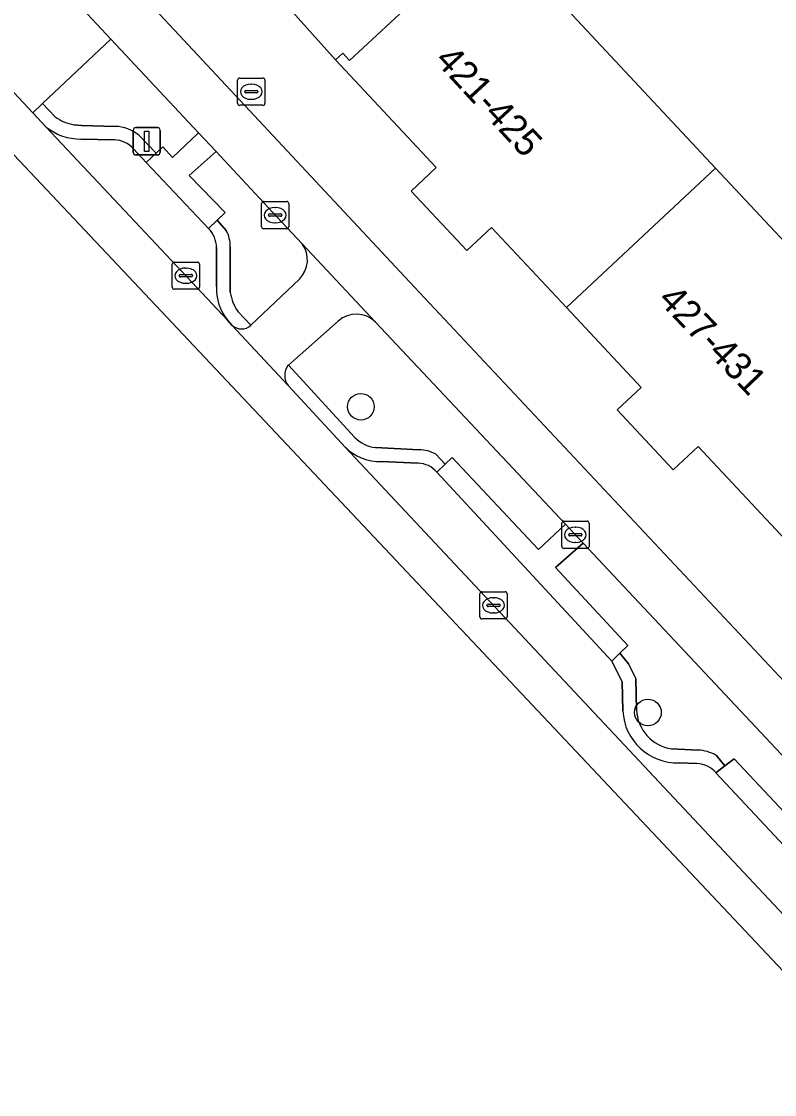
# Model space of a CAD drawing. Extents: x 163147 to 163550, y 380933 to 381639.
# Drawn here: x 163305.41 to 163333.03, y 381026.75 to 381066.15 of the extents above; entities that cross this region are included whole.
import ezdxf

# ---------------------------------------------------------------- set-up
doc = ezdxf.new("R2010")
doc.units = 0
for name, color, linetype in [('IMGEO_Berm_groen', 7, 'Continuous'), ('IMGEO_Berm_open', 7, 'Continuous'), ('IMGEO_Boom', 7, 'Continuous'), ('IMGEO_Brandkraan', 7, 'Continuous'), ('IMGEO_Erf', 7, 'Continuous'), ('IMGEO_Fietspad_gesloten', 7, 'Continuous'), ('IMGEO_Kolk', 7, 'Continuous'), ('IMGEO_Lichtmast', 7, 'Continuous'), ('IMGEO_Pand', 7, 'Continuous'), ('IMGEO_Pand_nummerreeks', 7, 'Continuous'), ('IMGEO_Parkeervlak_open', 7, 'Continuous'), ('IMGEO_Rijbaan_lokaal_gesloten', 7, 'Continuous'), ('IMGEO_Voetpad_open', 7, 'Continuous')]:
    doc.layers.add(name, color=color, linetype=linetype)

msp = doc.modelspace()

# ---------------------------------------------------------------- linework, layer by layer
at = {"layer": 'IMGEO_Berm_groen'}
for points in [[(163308.689, 381065.5), (163306.184, 381063.136), (163306.64, 381062.651)], [(163309.724, 381061.966), (163310.347, 381061.31), (163310.595, 381061.541), (163310.947, 381061.155), (163311.897, 381062.058), (163308.689, 381065.5)], [(163307.33, 381062.354), (163307.615, 381062.329), (163308.844, 381062.297)], [(163315.706, 381057.986), (163314.772, 381058.98), (163312.543, 381061.369), (163311.563, 381060.491), (163312.88, 381059.131), (163312.584, 381058.85), (163312.919, 381058.478)], [(163313.065, 381057.871), (163313.068, 381056.197)], [(163313.354, 381055.494), (163313.82, 381054.997), (163315.604, 381056.689)], [(163317.023, 381055.149), (163315.197, 381053.535), (163317.636, 381050.875)], [(163320.608, 381050.259), (163320.951, 381049.894), (163321.206, 381050.134), (163324.369, 381046.764), (163325.365, 381047.696), (163318.395, 381055.109)], [(163318.39, 381050.504), (163319.993, 381050.425)], [(163326.013, 381046.997), (163324.992, 381046.103), (163327.654, 381043.24), (163327.359, 381042.952), (163327.674, 381042.561), (163327.945, 381042.024), (163327.968, 381040.879)], [(163330.888, 381039.205), (163331.213, 381038.824), (163331.547, 381039.08), (163336.526, 381033.765), (163337.548, 381034.692), (163326.013, 381046.997)], [(163329.254, 381039.446), (163330.227, 381039.398)]]:
    msp.add_lwpolyline(points, dxfattribs=at)
for centre, radius, start, end in [((163307.596, 381063.923), 1.591, 233.0586, 260.364), ((163308.79, 381060.819), 1.479, 50.8561, 87.9177), ((163311.817, 381057.892), 1.248, 359.0367, 28.0118), ((163314.895, 381057.397), 1.002, 315.0449, 35.9618), ((163314.565, 381056.396), 1.51, 187.5851, 216.6906), ((163317.688, 381054.414), 0.991, 44.4972, 132.1629), ((163318.56, 381051.8), 1.307, 225.0527, 262.549), ((163319.967, 381049.108), 1.318, 60.9067, 88.8828), ((163329.473, 381040.936), 1.506, 182.1741, 261.6366), ((163330.169, 381037.969), 1.43, 59.7882, 87.6581)]:
    msp.add_arc(centre, radius, start, end, dxfattribs=at)
at = {"layer": 'IMGEO_Berm_open'}
for points in [[(163306.64, 381062.651), (163306.184, 381063.136), (163305.819, 381062.795), (163306.317, 381062.264)], [(163308.844, 381062.297), (163307.615, 381062.329), (163307.33, 381062.354)], [(163309.512, 381061.47), (163309.984, 381060.971), (163310.347, 381061.31), (163309.724, 381061.966)], [(163307.587, 381061.83), (163308.819, 381061.798)], [(163312.919, 381058.478), (163312.584, 381058.85), (163312.271, 381058.552)], [(163312.565, 381057.848), (163312.563, 381056.416)], [(163313.068, 381056.197), (163313.065, 381057.871)], [(163313.82, 381054.997), (163313.354, 381055.494)], [(163312.964, 381055.179), (163313.128, 381055.003)], [(163317.636, 381050.875), (163315.197, 381053.535), (163315.177, 381053.518)], [(163315.186, 381052.783), (163317.29, 381050.513)], [(163319.993, 381050.425), (163318.39, 381050.504)], [(163320.643, 381049.606), (163320.951, 381049.894), (163320.608, 381050.259)], [(163318.619, 381049.993), (163319.956, 381049.926)], [(163327.968, 381040.879), (163327.945, 381042.024), (163327.674, 381042.561), (163327.359, 381042.952), (163327.063, 381042.663), (163327.447, 381041.9), (163327.469, 381040.841)], [(163330.227, 381039.398), (163329.254, 381039.446)], [(163330.88, 381038.568), (163331.213, 381038.824), (163330.888, 381039.205)], [(163329.528, 381038.93), (163330.187, 381038.899)]]:
    msp.add_lwpolyline(points, dxfattribs=at)
for centre, radius, start, end in [((163307.596, 381063.923), 1.591, 233.0586, 260.364), ((163307.596, 381063.931), 2.101, 232.5057, 269.7604), ((163308.79, 381060.819), 1.479, 50.8561, 87.9177), ((163308.809, 381060.88), 0.918, 39.9868, 89.3564), ((163311.527, 381057.828), 1.038, 1.1102, 44.2219), ((163311.817, 381057.892), 1.248, 359.0367, 28.0118), ((163314.375, 381056.32), 1.815, 176.9648, 218.9576), ((163314.565, 381056.396), 1.51, 187.5851, 216.6906), ((163313.477, 381055.351), 0.493, 224.8768, 314.1296), ((163315.697, 381053.157), 0.634, 145.2403, 216.1628), ((163318.56, 381051.8), 1.307, 225.0527, 262.549), ((163318.553, 381051.782), 1.79, 225.1384, 272.1236), ((163319.967, 381049.108), 1.318, 60.9067, 88.8828), ((163319.941, 381048.997), 0.93, 40.9677, 89.0808), ((163329.464, 381040.926), 1.997, 182.4404, 271.8295), ((163329.473, 381040.936), 1.506, 182.1741, 261.6366), ((163330.169, 381037.969), 1.43, 59.7882, 87.6581), ((163330.16, 381037.951), 0.949, 40.5916, 88.347)]:
    msp.add_arc(centre, radius, start, end, dxfattribs=at)
at = {"layer": 'IMGEO_Boom'}
for centre in [(163317.858, 381052.004), (163328.388, 381040.779)]:
    msp.add_circle(centre, 0.489, dxfattribs=at)
at = {"layer": 'IMGEO_Brandkraan'}
for p, q in [((163313.337, 381063.144), (163313.337, 381063.996)), ((163313.412, 381064.07), (163314.264, 381064.07)), ((163314.338, 381063.996), (163314.338, 381063.144)), ((163313.596, 381063.564), (163313.596, 381063.576)), ((163314.034, 381063.527), (163313.636, 381063.527)), ((163313.639, 381063.613), (163314.037, 381063.613)), ((163313.825, 381063.85), (163313.85, 381063.85)), ((163314.08, 381063.576), (163314.08, 381063.564)), ((163313.848, 381063.29), (163313.823, 381063.29)), ((163314.264, 381063.07), (163313.412, 381063.07))]:
    msp.add_line(p, q, dxfattribs=at)
for points in [[(163313.337, 381063.144), (163313.337, 381063.996)], [(163313.412, 381064.07), (163314.264, 381064.07)], [(163314.338, 381063.996), (163314.338, 381063.144)], [(163314.264, 381063.07), (163313.412, 381063.07)]]:
    msp.add_lwpolyline(points, dxfattribs=at)
for centre, radius, start, end in [((163313.414, 381063.994), 0.0765, 91.552, 178.448), ((163313.414, 381063.994), 0.0765, 91.552, 178.448), ((163314.262, 381063.994), 0.0765, 1.552, 88.448), ((163314.262, 381063.994), 0.0765, 1.552, 88.448), ((163313.636, 381063.573), 0.0403, 85.8775, 175.7526), ((163313.633, 381063.563), 0.0366, 178.938, 274.7102), ((163314.037, 381063.57), 0.043, 264.8664, 352.4533), ((163314.041, 381063.575), 0.0386, 1.7309, 96.639), ((163313.414, 381063.146), 0.0765, 181.552, 268.448), ((163313.414, 381063.146), 0.0765, 181.552, 268.448), ((163314.262, 381063.146), 0.0765, 271.552, 358.448), ((163314.262, 381063.146), 0.0765, 271.552, 358.448)]:
    msp.add_arc(centre, radius, start, end, dxfattribs=at)
for centre, major_axis, ratio, start_param, end_param in [((163313.824, 381063.57), (-0.387, 0.002), 0.722429, 4.712389, 7.853982), ((163313.849, 381063.57), (-0.39, 0.002), 0.717154, 1.570796, 4.712389)]:
    msp.add_ellipse(centre, major_axis=major_axis, ratio=ratio, start_param=start_param, end_param=end_param, dxfattribs=at)
at = {"layer": 'IMGEO_Erf'}
msp.add_lwpolyline([(163335.792, 381081.975), (163330.63, 381087.089), (163312.93, 381069.222), (163316.93, 381064.735), (163317.192, 381064.98), (163317.442, 381064.712), (163319.44, 381066.581), (163319.224, 381066.812), (163320.074, 381067.606), (163320.286, 381067.379), (163322.396, 381069.351), (163322.138, 381069.627), (163322.376, 381069.849), (163325.791, 381066.197), (163330.871, 381060.763), (163338.872, 381052.207)], dxfattribs=at)
at = {"layer": 'IMGEO_Fietspad_gesloten'}
for points in [[(163431.634, 380936.983), (163426.381, 380942.59), (163389.734, 380981.756), (163386.168, 380985.564), (163372.648, 381000), (163319.829, 381056.397), (163310.14, 381066.773), (163306.558, 381070.608), (163278.278, 381100.892), (163188.415, 381197.241)], [(163300.254, 381074.541), (163308.689, 381065.5), (163311.897, 381062.058), (163312.543, 381061.369), (163314.772, 381058.98), (163315.706, 381057.986), (163318.395, 381055.109), (163325.365, 381047.696), (163326.013, 381046.997), (163337.548, 381034.692), (163338.375, 381033.79), (163343.87, 381027.948), (163344.515, 381027.25), (163348.067, 381023.459), (163348.514, 381022.981), (163356.522, 381014.433), (163357.127, 381013.723), (163365.262, 381005.053), (163366.186, 381004.068), (163370.003, 381000), (163371.64, 380998.255), (163372.278, 380997.54), (163377.885, 380991.559)]]:
    msp.add_lwpolyline(points, dxfattribs=at)
at = {"layer": 'IMGEO_Kolk'}
for p, q in [((163314.213, 381058.613), (163314.213, 381059.465)), ((163314.288, 381059.539), (163315.14, 381059.539)), ((163314.701, 381059.319), (163314.726, 381059.319)), ((163315.214, 381059.465), (163315.214, 381058.613)), ((163314.472, 381059.033), (163314.472, 381059.045)), ((163314.91, 381058.996), (163314.512, 381058.996)), ((163314.515, 381059.082), (163314.913, 381059.082)), ((163314.956, 381059.045), (163314.956, 381059.033)), ((163315.14, 381058.539), (163314.288, 381058.539)), ((163314.724, 381058.759), (163314.699, 381058.759)), ((163310.936, 381056.389), (163310.936, 381057.241)), ((163311.011, 381057.315), (163311.863, 381057.315)), ((163311.937, 381057.241), (163311.937, 381056.389)), ((163311.238, 381056.858), (163311.636, 381056.858)), ((163311.424, 381057.095), (163311.449, 381057.095)), ((163311.195, 381056.809), (163311.195, 381056.821)), ((163311.633, 381056.772), (163311.235, 381056.772)), ((163311.447, 381056.535), (163311.422, 381056.535)), ((163311.679, 381056.821), (163311.679, 381056.809)), ((163311.863, 381056.315), (163311.011, 381056.315)), ((163325.301, 381047.803), (163326.153, 381047.803)), ((163325.226, 381046.877), (163325.226, 381047.729)), ((163325.714, 381047.583), (163325.739, 381047.583)), ((163326.227, 381047.729), (163326.227, 381046.877)), ((163325.485, 381047.297), (163325.485, 381047.309)), ((163325.923, 381047.26), (163325.525, 381047.26)), ((163325.528, 381047.346), (163325.926, 381047.346)), ((163325.737, 381047.023), (163325.712, 381047.023)), ((163325.969, 381047.309), (163325.969, 381047.297)), ((163326.153, 381046.803), (163325.301, 381046.803)), ((163322.222, 381044.286), (163322.222, 381045.138)), ((163322.297, 381045.212), (163323.149, 381045.212)), ((163323.223, 381045.138), (163323.223, 381044.286)), ((163322.481, 381044.706), (163322.481, 381044.718)), ((163322.919, 381044.669), (163322.521, 381044.669)), ((163322.524, 381044.755), (163322.922, 381044.755)), ((163322.71, 381044.992), (163322.735, 381044.992)), ((163322.965, 381044.718), (163322.965, 381044.706)), ((163322.733, 381044.432), (163322.708, 381044.432)), ((163323.149, 381044.212), (163322.297, 381044.212))]:
    msp.add_line(p, q, dxfattribs=at)
for points in [[(163314.213, 381058.613), (163314.213, 381059.465)], [(163314.288, 381059.539), (163315.14, 381059.539)], [(163315.214, 381059.465), (163315.214, 381058.613)], [(163315.14, 381058.539), (163314.288, 381058.539)], [(163310.936, 381056.389), (163310.936, 381057.241)], [(163311.011, 381057.315), (163311.863, 381057.315)], [(163311.937, 381057.241), (163311.937, 381056.389)], [(163311.863, 381056.315), (163311.011, 381056.315)], [(163325.301, 381047.803), (163326.153, 381047.803)], [(163325.226, 381046.877), (163325.226, 381047.729)], [(163326.227, 381047.729), (163326.227, 381046.877)], [(163326.153, 381046.803), (163325.301, 381046.803)], [(163322.222, 381044.286), (163322.222, 381045.138)], [(163322.297, 381045.212), (163323.149, 381045.212)], [(163323.223, 381045.138), (163323.223, 381044.286)], [(163323.149, 381044.212), (163322.297, 381044.212)]]:
    msp.add_lwpolyline(points, dxfattribs=at)
for centre, radius, start, end in [((163314.29, 381059.463), 0.0765, 91.552, 178.448), ((163314.29, 381059.463), 0.0765, 91.552, 178.448), ((163315.138, 381059.463), 0.0765, 1.552, 88.448), ((163315.138, 381059.463), 0.0765, 1.552, 88.448), ((163314.512, 381059.042), 0.0403, 85.8775, 175.7526), ((163314.509, 381059.032), 0.0366, 178.938, 274.7102), ((163314.913, 381059.039), 0.043, 264.8664, 352.4533), ((163314.917, 381059.044), 0.0386, 1.7309, 96.639), ((163314.29, 381058.615), 0.0765, 181.552, 268.448), ((163314.29, 381058.615), 0.0765, 181.552, 268.448), ((163315.138, 381058.615), 0.0765, 271.552, 358.448), ((163315.138, 381058.615), 0.0765, 271.552, 358.448), ((163311.013, 381057.239), 0.0765, 91.552, 178.448), ((163311.013, 381057.239), 0.0765, 91.552, 178.448), ((163311.861, 381057.239), 0.0765, 1.552, 88.448), ((163311.861, 381057.239), 0.0765, 1.552, 88.448), ((163311.235, 381056.818), 0.0403, 85.8775, 175.7526), ((163311.64, 381056.82), 0.0386, 1.7309, 96.639), ((163311.232, 381056.808), 0.0366, 178.938, 274.7102), ((163311.636, 381056.815), 0.043, 264.8664, 352.4533), ((163311.013, 381056.391), 0.0765, 181.552, 268.448), ((163311.013, 381056.391), 0.0765, 181.552, 268.448), ((163311.861, 381056.391), 0.0765, 271.552, 358.448), ((163311.861, 381056.391), 0.0765, 271.552, 358.448), ((163325.303, 381047.727), 0.0765, 91.552, 178.448), ((163325.303, 381047.727), 0.0765, 91.552, 178.448), ((163326.151, 381047.727), 0.0765, 1.552, 88.448), ((163326.151, 381047.727), 0.0765, 1.552, 88.448), ((163325.525, 381047.306), 0.0403, 85.8775, 175.7526), ((163325.522, 381047.296), 0.0366, 178.938, 274.7102), ((163325.926, 381047.303), 0.043, 264.8664, 352.4533), ((163325.93, 381047.308), 0.0386, 1.7309, 96.639), ((163325.303, 381046.879), 0.0765, 181.552, 268.448), ((163325.303, 381046.879), 0.0765, 181.552, 268.448), ((163326.151, 381046.879), 0.0765, 271.552, 358.448), ((163326.151, 381046.879), 0.0765, 271.552, 358.448), ((163322.299, 381045.136), 0.0765, 91.552, 178.448), ((163322.299, 381045.136), 0.0765, 91.552, 178.448), ((163323.147, 381045.136), 0.0765, 1.552, 88.448), ((163323.147, 381045.136), 0.0765, 1.552, 88.448), ((163322.521, 381044.715), 0.0403, 85.8775, 175.7526), ((163322.518, 381044.705), 0.0366, 178.938, 274.7102), ((163322.922, 381044.712), 0.043, 264.8664, 352.4533), ((163322.926, 381044.717), 0.0386, 1.7309, 96.639), ((163322.299, 381044.288), 0.0765, 181.552, 268.448), ((163322.299, 381044.288), 0.0765, 181.552, 268.448), ((163323.147, 381044.288), 0.0765, 271.552, 358.448), ((163323.147, 381044.288), 0.0765, 271.552, 358.448)]:
    msp.add_arc(centre, radius, start, end, dxfattribs=at)
for centre, major_axis, ratio, start_param, end_param in [((163314.7, 381059.039), (-0.387, 0.002), 0.722429, 4.712389, 7.853982), ((163314.725, 381059.039), (-0.39, 0.002), 0.717154, 1.570796, 4.712389), ((163311.423, 381056.815), (-0.387, 0.002), 0.722429, 4.712389, 7.853982), ((163311.448, 381056.815), (-0.39, 0.002), 0.717154, 1.570796, 4.712389), ((163325.713, 381047.303), (-0.387, 0.002), 0.722429, 4.712389, 7.853982), ((163325.738, 381047.303), (-0.39, 0.002), 0.717154, 1.570796, 4.712389), ((163322.709, 381044.712), (-0.387, 0.002), 0.722429, 4.712389, 7.853982), ((163322.734, 381044.712), (-0.39, 0.002), 0.717154, 1.570796, 4.712389)]:
    msp.add_ellipse(centre, major_axis=major_axis, ratio=ratio, start_param=start_param, end_param=end_param, dxfattribs=at)
at = {"layer": 'IMGEO_Lichtmast'}
for p, q in [((163309.504, 381061.35), (163309.504, 381062.15)), ((163309.504, 381062.15), (163309.504, 381061.35)), ((163309.604, 381062.25), (163310.394, 381062.25)), ((163310.394, 381062.25), (163309.604, 381062.25)), ((163310.494, 381062.15), (163310.494, 381061.35)), ((163310.494, 381061.35), (163310.494, 381062.15)), ((163310.394, 381061.25), (163309.604, 381061.25)), ((163309.604, 381061.25), (163310.394, 381061.25))]:
    msp.add_line(p, q, dxfattribs=at)
msp.add_lwpolyline([(163309.924, 381062.125), (163310.074, 381062.125), (163310.074, 381061.375), (163309.924, 381061.375), (163309.924, 381062.125)], dxfattribs=at)
for centre, start, end in [((163309.604, 381062.15), 90, 180), ((163309.604, 381062.15), 90, 180), ((163310.394, 381062.15), 0, 90), ((163310.394, 381062.15), 360, 90), ((163309.604, 381061.35), 180, 270), ((163309.604, 381061.35), 180, 270), ((163310.394, 381061.35), 270, 0), ((163310.394, 381061.35), 270, 0)]:
    msp.add_arc(centre, 0.1, start, end, dxfattribs=at)
at = {"layer": 'IMGEO_Pand'}
for points in [[(163330.871, 381060.763), (163325.791, 381066.197), (163322.376, 381069.849), (163322.138, 381069.627), (163322.396, 381069.351), (163320.286, 381067.379), (163320.074, 381067.606), (163319.224, 381066.812), (163319.44, 381066.581), (163317.442, 381064.712), (163317.192, 381064.98), (163316.93, 381064.735), (163320.623, 381060.785), (163319.702, 381059.924), (163321.746, 381057.737), (163322.649, 381058.581), (163325.396, 381055.643)], [(163333.43, 381047.117), (163338.872, 381052.207), (163330.871, 381060.763), (163325.396, 381055.643), (163328.142, 381052.706), (163327.264, 381051.885), (163329.318, 381049.688), (163330.229, 381050.54)]]:
    msp.add_lwpolyline(points, close=True, dxfattribs=at)
at = {"layer": 'IMGEO_Parkeervlak_open'}
for points in [[(163306.317, 381062.264), (163310.91, 381057.369), (163312.964, 381055.179)], [(163308.819, 381061.798), (163307.587, 381061.83)], [(163312.271, 381058.552), (163309.984, 381060.971), (163309.512, 381061.47)], [(163312.563, 381056.416), (163312.565, 381057.848)], [(163317.29, 381050.513), (163364.587, 381000), (163377.34, 380986.38)], [(163319.956, 381049.926), (163318.619, 381049.993)], [(163327.469, 381040.841), (163327.447, 381041.9), (163327.063, 381042.663), (163320.643, 381049.606)], [(163330.187, 381038.899), (163329.528, 381038.93)], [(163348.277, 381019.96), (163330.88, 381038.568)]]:
    msp.add_lwpolyline(points, dxfattribs=at)
for centre, radius, start, end in [((163307.596, 381063.931), 2.101, 232.5057, 269.7604), ((163308.809, 381060.88), 0.918, 39.9868, 89.3564), ((163311.527, 381057.828), 1.038, 1.1102, 44.2219), ((163314.375, 381056.32), 1.815, 176.9648, 218.9576), ((163318.553, 381051.782), 1.79, 225.1384, 272.1236), ((163319.941, 381048.997), 0.93, 40.9677, 89.0808), ((163329.464, 381040.926), 1.997, 182.4404, 271.8295), ((163330.16, 381037.951), 0.949, 40.5916, 88.347)]:
    msp.add_arc(centre, radius, start, end, dxfattribs=at)
at = {"layer": 'IMGEO_Rijbaan_lokaal_gesloten'}
msp.add_lwpolyline([(163224.239, 381147.157), (163352.566, 381010.865), (163426.034, 380932.648), (163426.972, 380933.374), (163422.924, 380937.67), (163422.094, 380938.572), (163420.941, 380939.796), (163409.396, 380952.093), (163401.186, 380960.886), (163388.886, 380973.983), (163385.374, 380977.709), (163378.305, 380985.296), (163377.772, 380985.918), (163377.34, 380986.38), (163364.587, 381000), (163317.29, 381050.513), (163315.186, 381052.783), (163313.128, 381055.003), (163312.964, 381055.179), (163310.91, 381057.369), (163306.317, 381062.264), (163305.819, 381062.795), (163299.374, 381069.695)], dxfattribs=at)
at = {"layer": 'IMGEO_Voetpad_open'}
for points in [[(163292.004, 381077.575), (163292.133, 381077.437), (163297.748, 381071.447), (163299.374, 381069.695), (163305.819, 381062.795), (163306.184, 381063.136), (163308.689, 381065.5), (163300.254, 381074.541), (163296.653, 381078.396), (163295.704, 381077.473), (163285.416, 381088.445)], [(163333.43, 381047.117), (163330.229, 381050.54), (163329.318, 381049.688), (163327.264, 381051.885), (163328.142, 381052.706), (163325.396, 381055.643), (163322.649, 381058.581), (163321.746, 381057.737), (163319.702, 381059.924), (163320.623, 381060.785), (163316.93, 381064.735), (163312.93, 381069.222), (163310.339, 381071.71), (163309.144, 381073.023), (163306.558, 381070.608), (163310.14, 381066.773), (163319.829, 381056.397), (163372.648, 381000)], [(163318.395, 381055.109), (163315.706, 381057.986)], [(163315.604, 381056.689), (163313.82, 381054.997)], [(163313.128, 381055.003), (163315.186, 381052.783)], [(163315.177, 381053.518), (163315.197, 381053.535), (163317.023, 381055.149)]]:
    msp.add_lwpolyline(points, dxfattribs=at)
for points in [[(163312.543, 381061.369), (163311.897, 381062.058), (163310.947, 381061.155), (163310.595, 381061.541), (163310.347, 381061.31), (163309.984, 381060.971), (163312.271, 381058.552), (163312.584, 381058.85), (163312.88, 381059.131), (163311.563, 381060.491)], [(163326.013, 381046.997), (163325.365, 381047.696), (163324.369, 381046.764), (163321.206, 381050.134), (163320.951, 381049.894), (163320.643, 381049.606), (163327.063, 381042.663), (163327.359, 381042.952), (163327.654, 381043.24), (163324.992, 381046.103)], [(163344.515, 381027.25), (163343.87, 381027.948), (163342.851, 381027.002), (163337.38, 381032.862), (163338.375, 381033.79), (163337.548, 381034.692), (163336.526, 381033.765), (163331.547, 381039.08), (163331.213, 381038.824), (163330.88, 381038.568), (163348.277, 381019.96), (163348.609, 381020.284), (163348.877, 381020.544), (163347.451, 381022.072), (163348.514, 381022.981), (163348.067, 381023.459), (163347.031, 381022.522), (163343.471, 381026.337)]]:
    msp.add_lwpolyline(points, close=True, dxfattribs=at)
for centre, radius, start, end in [((163314.895, 381057.397), 1.002, 315.0449, 35.9618), ((163317.688, 381054.414), 0.991, 44.4972, 132.1629), ((163313.477, 381055.351), 0.493, 224.8768, 314.1296), ((163315.697, 381053.157), 0.634, 145.2403, 216.1628)]:
    msp.add_arc(centre, radius, start, end, dxfattribs=at)

# ---------------------------------------------------------------- texts
at = {"layer": 'IMGEO_Pand_nummerreeks'}
for s, rotation, p in [('421-425', 312.7372, (163320.535, 381064.701)), ('427-431', 313.7429, (163328.717, 381055.899))]:
    msp.add_text(s, height=1, rotation=rotation, dxfattribs=at).set_placement(p)

doc.saveas('drawing.dxf')
